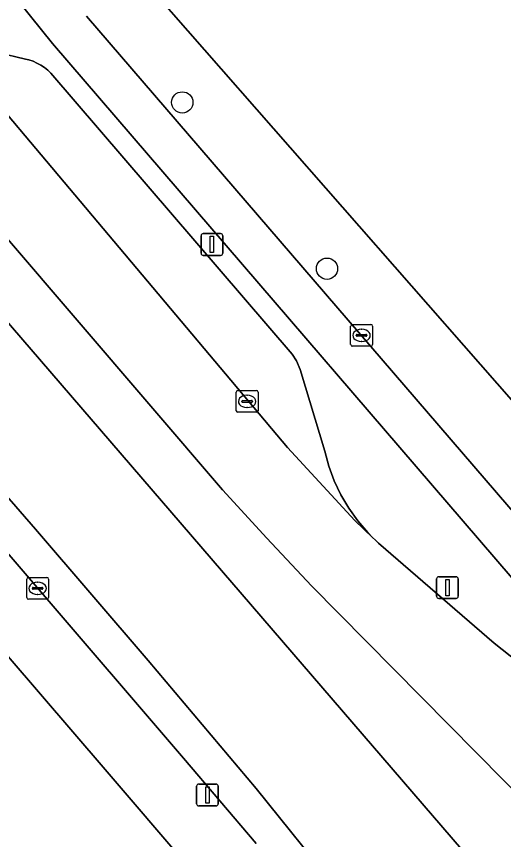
# Model space of a CAD drawing. Extents: x 157793 to 159380, y 380877 to 382313.
# Drawn here: x 158260.49 to 158282.83, y 381053.88 to 381091.66 of the extents above; entities that cross this region are included whole.
import ezdxf

# ---------------------------------------------------------------- set-up
doc = ezdxf.new("R2010")
doc.units = 0
for name, color, linetype in [('IMGEO_Berm_open', 7, 'Continuous'), ('IMGEO_Boom', 7, 'Continuous'), ('IMGEO_Erf', 7, 'Continuous'), ('IMGEO_Fietspad_gesloten', 7, 'Continuous'), ('IMGEO_Kolk', 7, 'Continuous'), ('IMGEO_Lichtmast', 7, 'Continuous'), ('IMGEO_Parkeervlak_open', 7, 'Continuous'), ('IMGEO_Rijbaan_lokaal_gesloten', 7, 'Continuous'), ('IMGEO_Voetpad_open', 7, 'Continuous')]:
    doc.layers.add(name, color=color, linetype=linetype)

msp = doc.modelspace()

# ---------------------------------------------------------------- linework, layer by layer
at = {"layer": 'IMGEO_Berm_open'}
for points in [[(158287.541, 381060.862), (158262.144, 381090.416), (158260.628, 381092.307)], [(158258.34, 381090.323), (158260.908, 381089.71), (158261.057, 381089.672), (158261.245, 381089.608), (158261.427, 381089.527), (158261.6, 381089.431), (158261.765, 381089.319), (158261.918, 381089.193), (158262.06, 381089.054), (158273.137, 381076.155), (158273.334, 381075.852), (158273.497, 381075.452), (158274.635, 381071.706), (158274.819, 381071.019), (158275.064, 381070.35), (158275.367, 381069.707), (158275.727, 381069.093), (158276.14, 381068.513), (158276.603, 381067.973), (158276.82, 381067.751), (158276.955, 381067.621), (158277.095, 381067.493), (158282.398, 381062.9), (158293.538, 381054.058)]]:
    msp.add_lwpolyline(points, dxfattribs=at)
msp.add_lwpolyline([(158271.965, 381067.71), (158269.932, 381069.936), (158256.587, 381085.506), (158254.699, 381083.868), (158286.028, 381047.484), (158288.01, 381045.183), (158290.104, 381042.751), (158293.598, 381045.7), (158291.285, 381048.042), (158289.142, 381050.211), (158274.018, 381065.522)], close=True, dxfattribs=at)
at = {"layer": 'IMGEO_Boom'}
for centre in [(158268.092, 381087.717), (158274.73, 381080.085)]:
    msp.add_circle(centre, 0.489, dxfattribs=at)
at = {"layer": 'IMGEO_Erf'}
for points in [[(158265.945, 381093.759), (158288.099, 381068.469), (158288.21, 381068.571), (158288.964, 381067.677)], [(158210.933, 380998.175), (158212.921, 381000), (158236.13, 381021.306), (158269.927, 381050.711), (158268.877, 381052.048), (158268.388, 381052.618), (158264.551, 381057.096), (158242.111, 381083.244), (158235.975, 381084.086), (158221.055, 381079.401), (158220.593, 381079.208), (158214.542, 381077.698)]]:
    msp.add_lwpolyline(points, dxfattribs=at)
at = {"layer": 'IMGEO_Fietspad_gesloten'}
for points in [[(158256.298, 381101.482), (158254.541, 381100.538), (158255.885, 381098.551), (158257.708, 381096.041), (158258.907, 381094.432), (158260.628, 381092.307), (158262.144, 381090.416), (158287.541, 381060.862), (158288.317, 381060.009), (158289.166, 381059.23), (158290.082, 381058.529), (158290.543, 381058.222), (158292.996, 381056.702), (158295.248, 381055.556), (158295.507, 381055.438), (158295.768, 381055.322), (158298.397, 381054.206), (158306.826, 381050.629), (158307.995, 381053.412), (158300.886, 381056.42), (158297.751, 381057.747), (158295.579, 381058.666)], [(158285.616, 381066.179), (158263.702, 381091.671)], [(158273.915, 381050.662), (158275.191, 381051.598), (158271.475, 381056.228), (158266.521, 381062.092), (158261.357, 381068.131), (158255.32, 381075.077), (158250.436, 381080.905), (158247.889, 381083.733), (158243.841, 381087.817)], [(158247.899, 381081.228), (158268.149, 381057.613), (158271.476, 381053.702)]]:
    msp.add_lwpolyline(points, dxfattribs=at)
at = {"layer": 'IMGEO_Kolk'}
for p, q in [((158275.815, 381076.599), (158275.815, 381077.451)), ((158275.89, 381077.525), (158276.742, 381077.525)), ((158276.303, 381077.305), (158276.328, 381077.305)), ((158276.816, 381077.451), (158276.816, 381076.599)), ((158276.074, 381077.019), (158276.074, 381077.031)), ((158276.512, 381076.982), (158276.114, 381076.982)), ((158276.117, 381077.068), (158276.515, 381077.068)), ((158276.558, 381077.031), (158276.558, 381077.019)), ((158276.742, 381076.525), (158275.89, 381076.525)), ((158276.326, 381076.745), (158276.301, 381076.745)), ((158270.565, 381073.567), (158270.565, 381074.419)), ((158270.64, 381074.493), (158271.492, 381074.493)), ((158271.053, 381074.273), (158271.078, 381074.273)), ((158271.566, 381074.419), (158271.566, 381073.567)), ((158270.824, 381073.987), (158270.824, 381073.999)), ((158271.262, 381073.95), (158270.864, 381073.95)), ((158270.867, 381074.036), (158271.265, 381074.036)), ((158271.308, 381073.999), (158271.308, 381073.987)), ((158271.492, 381073.493), (158270.64, 381073.493)), ((158271.076, 381073.713), (158271.051, 381073.713)), ((158260.956, 381064.986), (158260.956, 381065.838)), ((158261.031, 381065.912), (158261.883, 381065.912)), ((158261.444, 381065.692), (158261.469, 381065.692)), ((158261.957, 381065.838), (158261.957, 381064.986)), ((158261.215, 381065.406), (158261.215, 381065.418)), ((158261.653, 381065.369), (158261.255, 381065.369)), ((158261.258, 381065.455), (158261.656, 381065.455)), ((158261.699, 381065.418), (158261.699, 381065.406)), ((158261.883, 381064.912), (158261.031, 381064.912)), ((158261.467, 381065.132), (158261.442, 381065.132))]:
    msp.add_line(p, q, dxfattribs=at)
for points in [[(158275.815, 381076.599), (158275.815, 381077.451)], [(158275.89, 381077.525), (158276.742, 381077.525)], [(158276.816, 381077.451), (158276.816, 381076.599)], [(158276.742, 381076.525), (158275.89, 381076.525)], [(158270.565, 381073.567), (158270.565, 381074.419)], [(158270.64, 381074.493), (158271.492, 381074.493)], [(158271.566, 381074.419), (158271.566, 381073.567)], [(158271.492, 381073.493), (158270.64, 381073.493)], [(158260.956, 381064.986), (158260.956, 381065.838)], [(158261.031, 381065.912), (158261.883, 381065.912)], [(158261.957, 381065.838), (158261.957, 381064.986)], [(158261.883, 381064.912), (158261.031, 381064.912)]]:
    msp.add_lwpolyline(points, dxfattribs=at)
for centre, radius, start, end in [((158275.892, 381077.449), 0.0765, 91.552, 178.448), ((158275.892, 381077.449), 0.0765, 91.552, 178.448), ((158276.74, 381077.449), 0.0765, 1.552, 88.448), ((158276.74, 381077.449), 0.0765, 1.552, 88.448), ((158276.114, 381077.028), 0.0403, 85.8775, 175.7526), ((158276.111, 381077.018), 0.0366, 178.938, 274.7102), ((158276.515, 381077.025), 0.043, 264.8664, 352.4533), ((158276.519, 381077.03), 0.0386, 1.7309, 96.639), ((158275.892, 381076.601), 0.0765, 181.552, 268.448), ((158275.892, 381076.601), 0.0765, 181.552, 268.448), ((158276.74, 381076.601), 0.0765, 271.552, 358.448), ((158276.74, 381076.601), 0.0765, 271.552, 358.448), ((158270.642, 381074.417), 0.0765, 91.552, 178.448), ((158270.642, 381074.417), 0.0765, 91.552, 178.448), ((158271.49, 381074.417), 0.0765, 1.552, 88.448), ((158271.49, 381074.417), 0.0765, 1.552, 88.448), ((158270.864, 381073.996), 0.0403, 85.8775, 175.7526), ((158270.861, 381073.986), 0.0366, 178.938, 274.7102), ((158271.265, 381073.993), 0.043, 264.8664, 352.4533), ((158271.269, 381073.998), 0.0386, 1.7309, 96.639), ((158270.642, 381073.569), 0.0765, 181.552, 268.448), ((158270.642, 381073.569), 0.0765, 181.552, 268.448), ((158271.49, 381073.569), 0.0765, 271.552, 358.448), ((158271.49, 381073.569), 0.0765, 271.552, 358.448), ((158261.033, 381065.836), 0.0765, 91.552, 178.448), ((158261.033, 381065.836), 0.0765, 91.552, 178.448), ((158261.881, 381065.836), 0.0765, 1.552, 88.448), ((158261.881, 381065.836), 0.0765, 1.552, 88.448), ((158261.255, 381065.415), 0.0403, 85.8775, 175.7526), ((158261.252, 381065.405), 0.0366, 178.938, 274.7102), ((158261.656, 381065.412), 0.043, 264.8664, 352.4533), ((158261.66, 381065.417), 0.0386, 1.7309, 96.639), ((158261.033, 381064.988), 0.0765, 181.552, 268.448), ((158261.033, 381064.988), 0.0765, 181.552, 268.448), ((158261.881, 381064.988), 0.0765, 271.552, 358.448), ((158261.881, 381064.988), 0.0765, 271.552, 358.448)]:
    msp.add_arc(centre, radius, start, end, dxfattribs=at)
for centre, major_axis, ratio, start_param, end_param in [((158276.302, 381077.025), (-0.387, 0.002), 0.722429, 4.712389, 7.853982), ((158276.327, 381077.025), (-0.39, 0.002), 0.717154, 1.570796, 4.712389), ((158271.052, 381073.993), (-0.387, 0.002), 0.722429, 4.712389, 7.853982), ((158271.077, 381073.993), (-0.39, 0.002), 0.717154, 1.570796, 4.712389), ((158261.443, 381065.412), (-0.387, 0.002), 0.722429, 4.712389, 7.853982), ((158261.468, 381065.412), (-0.39, 0.002), 0.717154, 1.570796, 4.712389)]:
    msp.add_ellipse(centre, major_axis=major_axis, ratio=ratio, start_param=start_param, end_param=end_param, dxfattribs=at)
at = {"layer": 'IMGEO_Lichtmast'}
for p, q in [((158268.956, 381080.797), (158268.956, 381081.597)), ((158268.956, 381081.597), (158268.956, 381080.797)), ((158269.056, 381081.697), (158269.846, 381081.697)), ((158269.846, 381081.697), (158269.056, 381081.697)), ((158269.946, 381081.597), (158269.946, 381080.797)), ((158269.946, 381080.797), (158269.946, 381081.597)), ((158269.846, 381080.697), (158269.056, 381080.697)), ((158269.056, 381080.697), (158269.846, 381080.697)), ((158279.86, 381065.946), (158280.65, 381065.946)), ((158280.65, 381065.946), (158279.86, 381065.946)), ((158279.76, 381065.046), (158279.76, 381065.846)), ((158279.76, 381065.846), (158279.76, 381065.046)), ((158280.75, 381065.846), (158280.75, 381065.046)), ((158280.75, 381065.046), (158280.75, 381065.846)), ((158280.65, 381064.946), (158279.86, 381064.946)), ((158279.86, 381064.946), (158280.65, 381064.946)), ((158268.75, 381055.526), (158268.75, 381056.326)), ((158268.75, 381056.326), (158268.75, 381055.526)), ((158268.85, 381056.426), (158269.64, 381056.426)), ((158269.64, 381056.426), (158268.85, 381056.426)), ((158269.74, 381056.326), (158269.74, 381055.526)), ((158269.74, 381055.526), (158269.74, 381056.326)), ((158269.64, 381055.426), (158268.85, 381055.426)), ((158268.85, 381055.426), (158269.64, 381055.426))]:
    msp.add_line(p, q, dxfattribs=at)
for points in [[(158269.376, 381081.572), (158269.526, 381081.572), (158269.526, 381080.822), (158269.376, 381080.822), (158269.376, 381081.572)], [(158280.18, 381065.821), (158280.33, 381065.821), (158280.33, 381065.071), (158280.18, 381065.071), (158280.18, 381065.821)], [(158269.17, 381056.301), (158269.32, 381056.301), (158269.32, 381055.551), (158269.17, 381055.551), (158269.17, 381056.301)]]:
    msp.add_lwpolyline(points, dxfattribs=at)
for centre, start, end in [((158269.056, 381081.597), 90, 180), ((158269.056, 381081.597), 90, 180), ((158269.846, 381081.597), 0, 90), ((158269.846, 381081.597), 360, 90), ((158269.056, 381080.797), 180, 270), ((158269.056, 381080.797), 180, 270), ((158269.846, 381080.797), 270, 0), ((158269.846, 381080.797), 270, 0), ((158279.86, 381065.846), 90, 180), ((158279.86, 381065.846), 90, 180), ((158280.65, 381065.846), 0, 90), ((158280.65, 381065.846), 360, 90), ((158279.86, 381065.046), 180, 270), ((158279.86, 381065.046), 180, 270), ((158280.65, 381065.046), 270, 0), ((158280.65, 381065.046), 270, 0), ((158268.85, 381056.326), 90, 180), ((158268.85, 381056.326), 90, 180), ((158269.64, 381056.326), 0, 90), ((158269.64, 381056.326), 360, 90), ((158268.85, 381055.526), 180, 270), ((158268.85, 381055.526), 180, 270), ((158269.64, 381055.526), 270, 0), ((158269.64, 381055.526), 270, 0)]:
    msp.add_arc(centre, 0.1, start, end, dxfattribs=at)
at = {"layer": 'IMGEO_Parkeervlak_open'}
msp.add_lwpolyline([(158256.481, 381091.398), (158272.916, 381071.883), (158276.012, 381068.533), (158276.82, 381067.751), (158276.603, 381067.973), (158276.14, 381068.513), (158275.727, 381069.093), (158275.367, 381069.707), (158275.064, 381070.35), (158274.819, 381071.019), (158274.635, 381071.706), (158273.497, 381075.452), (158273.334, 381075.852), (158273.137, 381076.155), (158262.06, 381089.054), (158261.918, 381089.193), (158261.765, 381089.319), (158261.6, 381089.431), (158261.427, 381089.527), (158261.245, 381089.608), (158261.057, 381089.672), (158260.908, 381089.71), (158258.34, 381090.323)], dxfattribs=at)
at = {"layer": 'IMGEO_Rijbaan_lokaal_gesloten'}
for points in [[(158293.538, 381054.058), (158282.398, 381062.9), (158277.095, 381067.493), (158276.955, 381067.621), (158276.82, 381067.751), (158276.012, 381068.533), (158272.916, 381071.883), (158256.481, 381091.398), (158256.355, 381091.548), (158256.013, 381091.956), (158254.778, 381093.529), (158253.225, 381095.538), (158252.897, 381096.246)], [(158251.187, 381091.698), (158251.841, 381090.988), (158253.174, 381089.46), (158256.587, 381085.506), (158269.932, 381069.936), (158271.965, 381067.71), (158274.018, 381065.522), (158289.142, 381050.211)], [(158286.028, 381047.484), (158254.699, 381083.868), (158251.289, 381087.865), (158249.945, 381089.385), (158249.309, 381090.103), (158249.256, 381090.17), (158249.21, 381090.241), (158249.17, 381090.316), (158249.137, 381090.394), (158249.111, 381090.475), (158249.092, 381090.558), (158249.081, 381090.643), (158249.078, 381090.728), (158249.082, 381090.812), (158249.093, 381090.897), (158249.113, 381090.98), (158249.139, 381091.06), (158249.173, 381091.139), (158249.213, 381091.213), (158249.26, 381091.284)], [(158243.841, 381087.817), (158247.889, 381083.733), (158250.436, 381080.905), (158255.32, 381075.077), (158261.357, 381068.131), (158266.521, 381062.092), (158271.475, 381056.228), (158275.191, 381051.598), (158279.717, 381045.905), (158280.432, 381044.956), (158281.483, 381043.506), (158283.267, 381041.045), (158284.15, 381039.827), (158284.013, 381039.736), (158288.142, 381034.092), (158288.646, 381033.365), (158289.2, 381032.41), (158289.666, 381031.41), (158290.089, 381030.469), (158290.523, 381029.159), (158290.868, 381027.713), (158291.082, 381026.241)]]:
    msp.add_lwpolyline(points, dxfattribs=at)
at = {"layer": 'IMGEO_Voetpad_open'}
for points in [[(158288.964, 381067.677), (158288.21, 381068.571), (158288.099, 381068.469), (158265.945, 381093.759)], [(158263.702, 381091.671), (158285.616, 381066.179)], [(158244.393, 381084.862), (158242.111, 381083.244), (158264.551, 381057.096), (158268.388, 381052.618)], [(158268.149, 381057.613), (158247.899, 381081.228)], [(158271.476, 381053.702), (158268.149, 381057.613)]]:
    msp.add_lwpolyline(points, dxfattribs=at)

doc.saveas('drawing.dxf')
